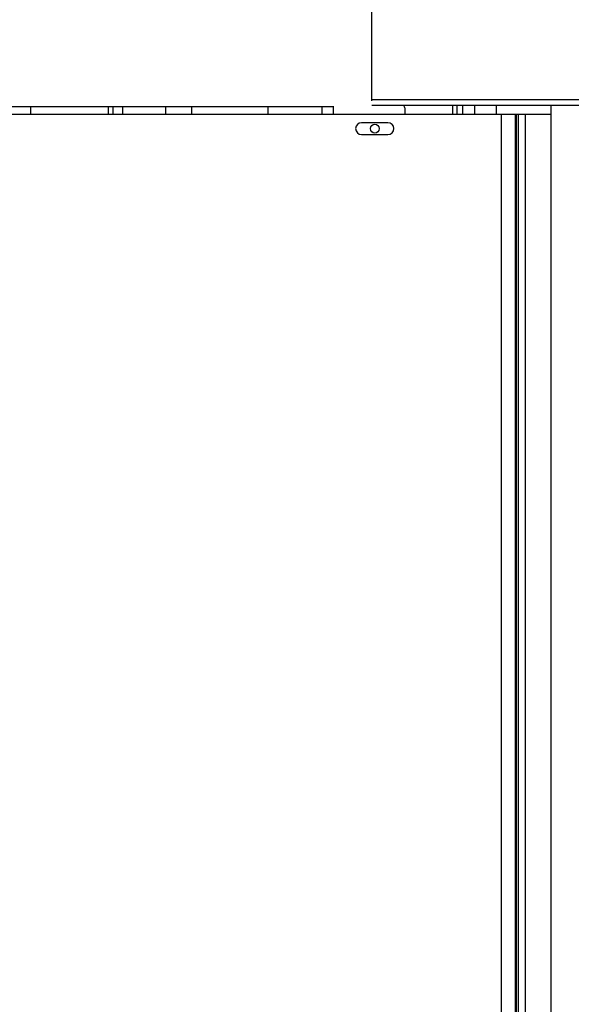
# Model space of a CAD drawing. Header units: inches. Extents: x 170 to 288, y 234 to 248.
# Tile 288 of 480: x 227.112 to 227.594, y 243.405 to 244.264. Entities that reach past the tile are written whole.
import ezdxf

# ---------------------------------------------------------------- set-up
doc = ezdxf.new("R2010")
doc.units = ezdxf.units.IN
doc.header["$LTSCALE"] = 0.25
doc.header["$MEASUREMENT"] = 0
doc.layers.add('ANNOTATIONS', color=1, linetype='Continuous')
doc.layers.add('STANDARD Z GUIDE MOTOR LH', color=7, linetype='Continuous')
doc.styles.add('ARIAL', font='arial.ttf', dxfattribs={"height": 0.09375})
doc.dimstyles.new('STANDARD$0', dxfattribs={"dimtxt": 0.09375, "dimasz": 0.09375, "dimexe": 0.03125, "dimexo": 0.046875, "dimgap": 0.09, "dimtad": 0, "dimtih": 1, "dimtoh": 1, "dimdec": 4, "dimzin": 0, "dimdsep": 46, "dimtxsty": 'ARIAL', "dimcen": 0.09, "dimadec": 0, "dimazin": 0, "dimtfac": 1, "dimtdec": 4, "dimtofl": 0, "dimtmove": 0, "dimatfit": 1, "dimfxl": 1, "dimtolj": 1, "dimtzin": 0, "dimarcsym": 0})

# ---------------------------------------------------------------- blocks, each defined once
blk = doc.blocks.new('*D26')
at = {"layer": 'ANNOTATIONS', "color": 0, "lineweight": -2, "transparency": 16777216}
for p, q in [((226.63839, 244.77894), (226.63839, 245.43378)), ((227.54464, 244.27486), (227.54464, 245.43378)), ((226.73214, 245.40253), (226.8357, 245.40253)), ((227.45089, 245.40253), (227.41634, 245.40253))]:
    blk.add_line(p, q, dxfattribs=at)
at = {"layer": 'ANNOTATIONS', "color": 0, "transparency": 16777216}
for points in [[(226.73214, 245.41815), (226.73214, 245.3869), (226.63839, 245.40253)], [(227.45089, 245.41815), (227.45089, 245.3869), (227.54464, 245.40253)]]:
    blk.add_solid(points, dxfattribs=at)
at = {"layer": 'defpoints', "color": 0, "transparency": 16777216}
for p in [(227.54464, 245.40253), (226.63839, 244.68519), (227.54464, 244.18111)]:
    blk.add_point(p, dxfattribs=at)
at = {"layer": 'ANNOTATIONS', "color": 0, "transparency": 16777216, "insert": (227.12602, 245.40253), "char_height": 0.09375, "attachment_point": 5, "style": 'ARIAL'}
blk.add_mtext('\\A1;27 1/2"', dxfattribs=at)

msp = doc.modelspace()

# ---------------------------------------------------------------- linework, layer by layer
at = {"layer": 'STANDARD Z GUIDE MOTOR LH'}
for p, q in [((227.41964, 244.19297), (227.41964, 245.19232)), ((231.66964, 244.19361), (227.41964, 244.19361)), ((226.96964, 244.18808), (227.25564, 244.18808)), ((227.12172, 244.18808), (227.12172, 244.18111)), ((227.18953, 244.18808), (227.18953, 244.18111)), ((227.1935, 244.18808), (227.1935, 244.18111)), ((227.20183, 244.18808), (227.20183, 244.18111)), ((227.23953, 244.18808), (227.23953, 244.18111)), ((227.25564, 244.18808), (227.38631, 244.18808)), ((227.26202, 244.18808), (227.26202, 244.18111)), ((227.32869, 244.18808), (227.32869, 244.18111)), ((227.37577, 244.18808), (227.37577, 244.18111)), ((227.38619, 244.18111), (227.38619, 244.18808)), ((231.66964, 244.18872), (227.41964, 244.18872)), ((227.44748, 244.18872), (227.44748, 244.1885)), ((227.44849, 244.18111), (227.44849, 244.18611)), ((227.49035, 244.18111), (227.49035, 244.18872)), ((227.49368, 244.18872), (227.49368, 244.18111)), ((227.49869, 244.18872), (227.49869, 244.18111)), ((227.50911, 244.18872), (227.50911, 244.18111)), ((227.52797, 244.18872), (227.52797, 244.18111)), ((227.57613, 240.41151), (227.57613, 244.18872)), ((226.97401, 244.18111), (227.25564, 244.18111)), ((227.25564, 244.18111), (227.57613, 244.18111)), ((227.53234, 244.18111), (227.53234, 240.14778)), ((227.54464, 244.18111), (227.54464, 240.13944)), ((227.5448, 241.85683), (227.5448, 244.18111)), ((227.54591, 241.85683), (227.54591, 244.18111)), ((227.54749, 241.85683), (227.54749, 244.18111)), ((227.54754, 241.85683), (227.54754, 244.18111)), ((227.55368, 241.85609), (227.55368, 244.18111)), ((227.43349, 244.17382), (227.41057, 244.17382)), ((227.41057, 244.1634), (227.43349, 244.1634))]:
    msp.add_line(p, q, dxfattribs=at)
msp.add_circle((227.42211, 244.16861), 0.00383, dxfattribs=at)
for centre, radius, start, end in [((227.44516, 244.18611), 0.00333, 0, 51.62828), ((227.41057, 244.16861), 0.00521, 90, 270), ((227.43349, 244.16861), 0.00521, 270, 90)]:
    msp.add_arc(centre, radius, start, end, dxfattribs=at)

# ---------------------------------------------------------------- dimensions: what is measured, and where the dimension line sits
at = {"layer": 'ANNOTATIONS'}
dim = msp.add_linear_dim(base=(227.54464, 245.40253), p1=(226.63839, 244.68519), p2=(227.54464, 244.18111), text='27 1/2"', dimstyle='STANDARD$0', override={"dimexo": 0.09375}, dxfattribs=at)
dim.commit()
dim.dimension.update_dxf_attribs({"geometry": '*D26', "text_midpoint": (227.12602, 245.40253), "dimtype": 160})

doc.saveas('drawing.dxf')
